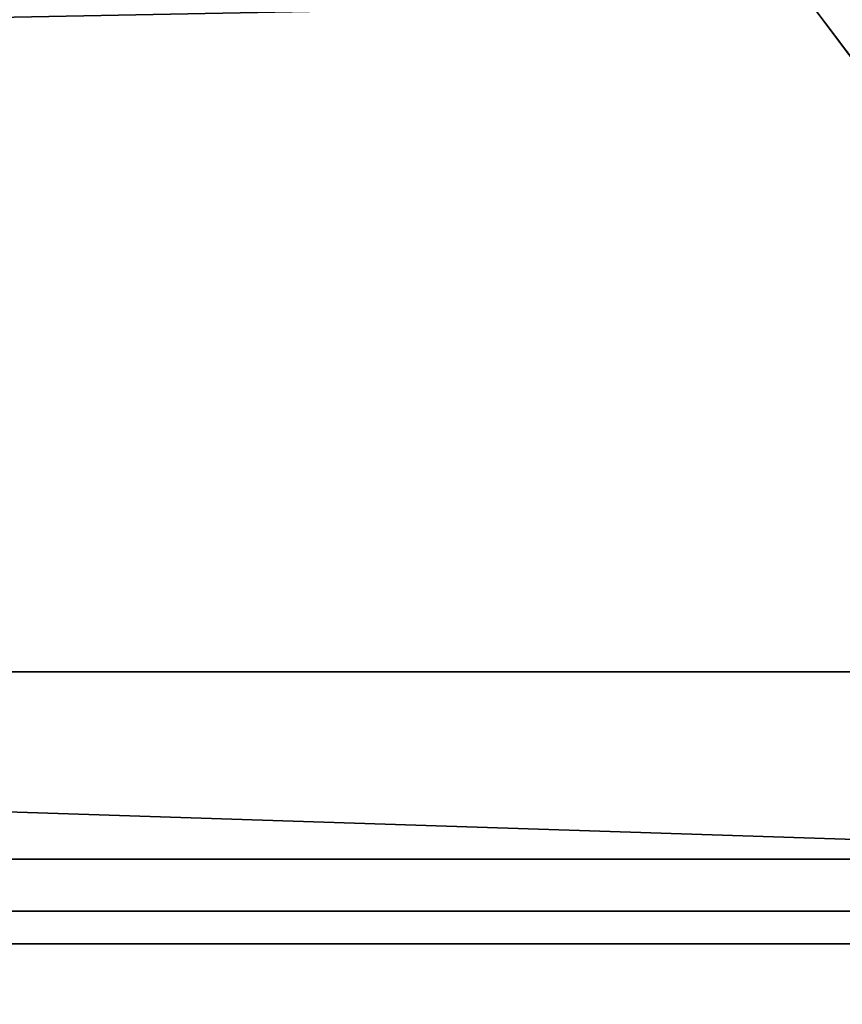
# Model space of a CAD drawing. Header units: millimetres. Extents: x -488 to 6688, y -115 to 115.
# Tile 351 of 656: x 297 to 306, y -18 to -8. Entities that reach past the tile are written whole.
import ezdxf

# ---------------------------------------------------------------- set-up
doc = ezdxf.new("R2010")
doc.units = ezdxf.units.MM
doc.layers.add('151', color=7, linetype='Continuous', true_color=0xffffff)

# ---------------------------------------------------------------- blocks, each defined once
blk = doc.blocks.new('UG_SURFACE_001')
at = {"layer": '151', "color": 252, "linetype": 'Continuous', "lineweight": 35}
for points in [[(487.5, -15, 2194.25), (487.5, 115, 2194.25), (-487.5, 115, 2194.25), (-487.5, -15, 2194.25)], [(-337.5, -15, 2044.25), (-337.5, 115, 2044.25), (337.5, 115, 2044.25), (337.5, -15, 2044.25)], [(487.5, -15, 2194.25), (-487.5, -15, 2194.25), (-337.5, -15, 2044.25), (337.5, -15, 2044.25)]]:
    blk.add_3dface(points, dxfattribs=at)
blk = doc.blocks.new('UG_SURFACE_007')
at = {"layer": '151', "color": 35, "linetype": 'Continuous', "lineweight": 35}
for points in [[(-306.5, -19.9, 2017), (306.5, -19.9, 2017), (306.5, -8, 2017)], [(-306.5, -8, 2017), (-306.5, -19.9, 2017), (306.5, -8, 2017)], [(306.5, -8), (306.5, -19.9), (-306.5, -19.9), (-306.5, -8)]]:
    blk.add_3dface(points, dxfattribs=at)
blk = doc.blocks.new('UG_SURFACE_049')
at = {"layer": '151', "color": 252, "linetype": 'Continuous', "lineweight": 35}
for points in [[(-297, 3.014, -9.75), (-312, 3.014, -9.75), (-312, -16.953, -9.75), (312, -16.953, -9.75)], [(297, 3.014, -10.75), (312, 3.014, -10.75), (312, -16.953, -10.75), (-312, -16.953, -10.75)], [(297, 3.014, -9.75), (-297, 3.014, -9.75), (312, -16.953, -9.75)], [(312, -16.953, -9.75), (312, 3.014, -9.75), (297, 3.014, -9.75)], [(-312, -17.835, -9.906), (312, -17.835, -9.906), (312, -16.953, -9.75), (-312, -16.953, -9.75)], [(-312, -16.953, -10.75), (312, -16.953, -10.75), (312, -17.493, -10.845), (-312, -17.493, -10.845)], [(-312, -17.493, -10.845), (312, -17.493, -10.845), (312, -23.644, -13.084), (-312, -23.644, -13.084)], [(-312, -23.986, -12.144), (312, -23.986, -12.144), (312, -17.835, -9.906), (-312, -17.835, -9.906)]]:
    blk.add_3dface(points, dxfattribs=at)
blk = doc.blocks.new('UG_SURFACE_065')
at = {"layer": '151', "color": 252, "linetype": 'Continuous', "lineweight": 35}
for points in [[(-314.2, -22.22, 2021.45), (314.2, -22.22, 2021.45), (314.2, 12.92, 2021.45), (-314.2, 12.92, 2021.45)], [(-313, -22.22, 2020.25), (-313, 12.92, 2020.25), (313, 12.92, 2020.25), (313, -22.22, 2020.25)], [(-353, -15, 2060.25), (353, -15, 2060.25), (351.8, -15, 2059.05), (-351.8, -15, 2059.05)], [(-353, -15, 2060.25), (-353, -22.22, 2060.25), (353, -22.22, 2060.25), (353, -15, 2060.25)], [(-351.8, -15, 2059.05), (351.8, -15, 2059.05), (351.8, -22.22, 2059.05), (-351.8, -22.22, 2059.05)]]:
    blk.add_3dface(points, dxfattribs=at)

msp = doc.modelspace()

# ---------------------------------------------------------------- linework, layer by layer
at = {"layer": '151', "color": 251, "linetype": 'Continuous', "lineweight": -3, "true_color": 0x636466}
for p, q in [((-487.5, -15, 2194.25), (487.5, -15, 2194.25)), ((353, -15, 2060.25), (-353, -15, 2060.25)), ((351.8, -15, 2059.05), (-351.8, -15, 2059.05)), ((337.5, -15, 2044.25), (-337.5, -15, 2044.25)), ((312, -16.953, -9.75), (-312, -16.953, -9.75)), ((312, -16.953, -10.75), (-312, -16.953, -10.75)), ((312, -17.493, -10.845), (-312, -17.493, -10.845)), ((312, -17.835, -9.906), (-312, -17.835, -9.906))]:
    msp.add_line(p, q, dxfattribs=at)

# ---------------------------------------------------------------- block references
for name in ['UG_SURFACE_001', 'UG_SURFACE_065', 'UG_SURFACE_049', 'UG_SURFACE_007']:
    msp.add_blockref(name, (0, 0), dxfattribs=at)

doc.saveas('drawing.dxf')
